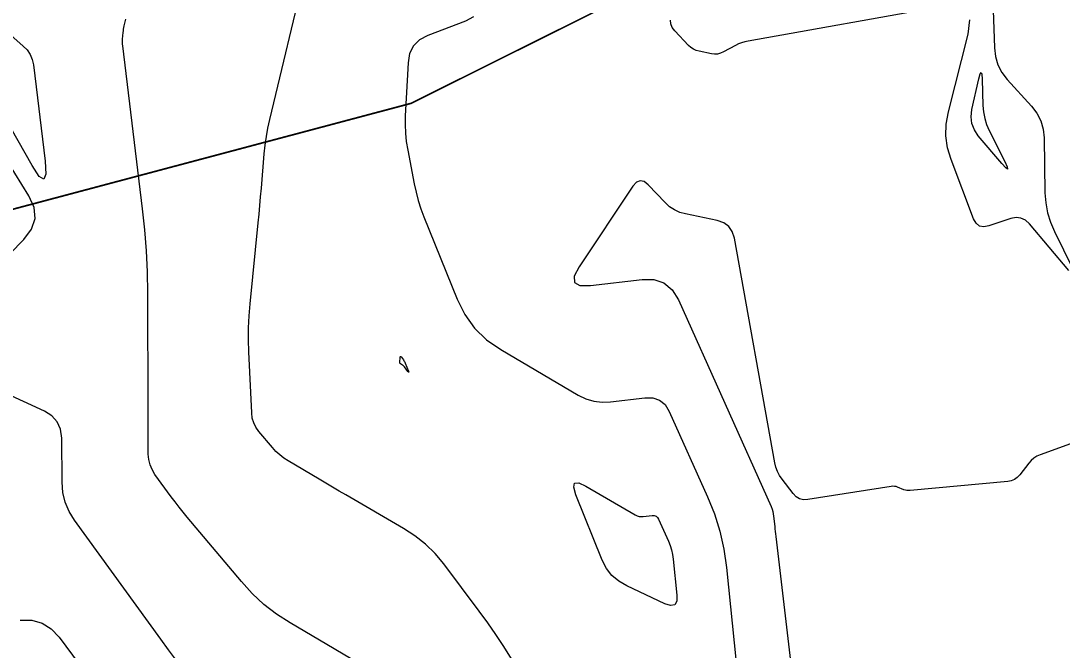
# Model space of a CAD drawing. Extents: x 1354696 to 1366163, y 660729 to 670380.
# Drawn here: x 1361316.8 to 1361435.4, y 664563.1 to 664634.7 of the extents above; entities that cross this region are included whole.
import ezdxf

# ---------------------------------------------------------------- set-up
doc = ezdxf.new("R2010")
doc.units = 0
doc.layers.add('R_Contours', color=7, linetype='Continuous')
doc.layers.add('R_Erosion', color=7, linetype='Continuous')

msp = doc.modelspace()

# ---------------------------------------------------------------- linework, layer by layer
at = {"layer": 'R_Contours'}
for points in [[(1361372.67, 664562.1), (1361371.81, 664563.5), (1361370.91, 664564.86), (1361369.97, 664566.21), (1361369.01, 664567.53), (1361364.97, 664572.9), (1361363.98, 664574.09), (1361362.89, 664575.16), (1361361.69, 664576.11), (1361360.4, 664576.95), (1361353.82, 664580.76), (1361353.06, 664581.2), (1361352.3, 664581.65), (1361351.54, 664582.09), (1361350.78, 664582.54), (1361347.26, 664584.62), (1361346.76, 664584.94), (1361346.3, 664585.3), (1361345.86, 664585.7), (1361345.46, 664586.14), (1361343.92, 664587.97), (1361343.58, 664588.45), (1361343.33, 664588.96), (1361343.17, 664589.5), (1361343.1, 664590.08), (1361342.78, 664597.05), (1361342.74, 664598.41), (1361342.75, 664599.77), (1361342.82, 664601.13), (1361342.93, 664602.49), (1361343.85, 664611.73), (1361343.94, 664612.71), (1361344.04, 664613.69), (1361344.12, 664614.67), (1361344.21, 664615.66), (1361344.54, 664619.59), (1361344.64, 664620.57), (1361344.78, 664621.54), (1361344.95, 664622.51), (1361345.16, 664623.47), (1361349.21, 664640.46)], [(1361427.38, 664640.24), (1361427.66, 664631.64), (1361427.78, 664630.64), (1361428.06, 664629.71), (1361428.51, 664628.85), (1361429.12, 664628.05), (1361431.9, 664624.99), (1361432.51, 664624.19), (1361432.95, 664623.32), (1361433.22, 664622.39), (1361433.32, 664621.39), (1361433.42, 664615.14), (1361433.5, 664613.99), (1361433.7, 664612.87), (1361434.03, 664611.79), (1361434.49, 664610.73), (1361436.57, 664606.58)], [(1361421.76, 664636.34), (1361399.61, 664632.42), (1361399.24, 664632.34), (1361398.88, 664632.23), (1361398.53, 664632.09), (1361398.18, 664631.92), (1361396.8, 664631.17), (1361396.48, 664631.02), (1361396.15, 664630.94), (1361395.81, 664630.92), (1361395.46, 664630.96), (1361394.05, 664631.25), (1361393.71, 664631.35), (1361393.4, 664631.49), (1361393.11, 664631.68), (1361392.85, 664631.92), (1361391.27, 664633.58), (1361390.99, 664633.95), (1361390.83, 664634.36), (1361390.8, 664634.79)], [(1361357.69, 664560.16), (1361347.48, 664566.19), (1361345.94, 664567.19), (1361344.5, 664568.3), (1361343.17, 664569.53), (1361341.93, 664570.89), (1361335.76, 664578.22), (1361335.29, 664578.79), (1361334.83, 664579.37), (1361334.38, 664579.95), (1361333.94, 664580.54), (1361332.09, 664583.09), (1361331.76, 664583.63), (1361331.53, 664584.19), (1361331.38, 664584.78), (1361331.33, 664585.41), (1361331.31, 664587.97), (1361331.31, 664588.61), (1361331.3, 664589.25), (1361331.3, 664589.89), (1361331.3, 664590.52), (1361331.27, 664603.72), (1361331.23, 664606.13), (1361331.12, 664608.53), (1361330.94, 664610.93), (1361330.68, 664613.33), (1361328.43, 664631.87), (1361328.41, 664632.06), (1361328.4, 664632.25), (1361328.4, 664632.44), (1361328.41, 664632.62), (1361328.48, 664633.38), (1361328.5, 664633.57), (1361328.52, 664633.76), (1361328.56, 664633.95), (1361328.6, 664634.13), (1361328.79, 664634.92)], [(1361368.34, 664635.18), (1361367.45, 664634.69), (1361363.16, 664633.05), (1361362.22, 664632.55), (1361361.52, 664631.86), (1361361.08, 664630.99), (1361360.9, 664629.94), (1361360.59, 664623.89), (1361360.57, 664622.92), (1361360.61, 664621.94), (1361360.7, 664620.97), (1361360.86, 664620.01), (1361361.6, 664616.16), (1361361.81, 664615.2), (1361362.06, 664614.26), (1361362.36, 664613.33), (1361362.7, 664612.42), (1361366.48, 664603.05), (1361367.36, 664601.29), (1361368.48, 664599.74), (1361369.84, 664598.41), (1361371.45, 664597.29), (1361380.28, 664592.11), (1361381.15, 664591.69), (1361382.05, 664591.42), (1361382.99, 664591.31), (1361383.95, 664591.35), (1361387.88, 664591.82), (1361388.79, 664591.81), (1361389.55, 664591.55), (1361390.18, 664591.03), (1361390.65, 664590.25), (1361395.01, 664580.54), (1361395.79, 664578.6), (1361396.41, 664576.61), (1361396.87, 664574.59), (1361397.16, 664572.51), (1361399.15, 664553.09)], [(1361436.12, 664606.28), (1361431.64, 664611.61), (1361431.19, 664612.03), (1361430.69, 664612.27), (1361430.14, 664612.33), (1361429.53, 664612.21), (1361427.02, 664611.37), (1361426.44, 664611.26), (1361425.96, 664611.36), (1361425.58, 664611.67), (1361425.29, 664612.19), (1361422.73, 664618.92), (1361422.33, 664620.26), (1361422.15, 664621.61), (1361422.18, 664622.97), (1361422.43, 664624.34), (1361424.69, 664633.18), (1361424.88, 664634.82)], [(1361314.95, 664633.74), (1361317.1, 664631.85), (1361317.54, 664631.4), (1361317.88, 664630.89), (1361318.11, 664630.33), (1361318.24, 664629.71), (1361319.57, 664618.74), (1361319.65, 664617.26), (1361319.44, 664616.68), (1361318.92, 664617.01), (1361318.1, 664618.26), (1361313.28, 664626.69)], [(1361310.73, 664603.3), (1361317.17, 664609.83), (1361318.05, 664610.99), (1361318.43, 664612.21), (1361318.33, 664613.48), (1361317.73, 664614.81), (1361311.31, 664625.11)], [(1361442.81, 664588.93), (1361432.88, 664585.31), (1361432.51, 664585.15), (1361432.16, 664584.93), (1361431.85, 664584.67), (1361431.57, 664584.36), (1361430.54, 664583.03), (1361430.26, 664582.73), (1361429.94, 664582.51), (1361429.58, 664582.36), (1361429.18, 664582.28), (1361418.08, 664581.25), (1361417.89, 664581.24), (1361417.71, 664581.26), (1361417.53, 664581.29), (1361417.35, 664581.35), (1361416.63, 664581.64), (1361416.46, 664581.7), (1361416.27, 664581.73), (1361416.09, 664581.74), (1361415.9, 664581.72), (1361406.43, 664580.23), (1361405.94, 664580.21), (1361405.49, 664580.31), (1361405.1, 664580.54), (1361404.76, 664580.9), (1361403.48, 664582.55), (1361403.18, 664582.98), (1361402.95, 664583.43), (1361402.77, 664583.91), (1361402.65, 664584.41), (1361398.06, 664609.99), (1361397.82, 664610.74), (1361397.42, 664611.32), (1361396.85, 664611.74), (1361396.1, 664611.99), (1361392.5, 664612.73), (1361391.84, 664612.91), (1361391.23, 664613.19), (1361390.67, 664613.56), (1361390.17, 664614.02), (1361388.24, 664616.04), (1361387.77, 664616.41), (1361387.32, 664616.51), (1361386.9, 664616.34), (1361386.5, 664615.89), (1361380.37, 664606.7), (1361379.83, 664605.64), (1361379.87, 664604.94), (1361380.48, 664604.59), (1361381.66, 664604.59), (1361387.54, 664605.29), (1361388.9, 664605.28), (1361390.04, 664604.88), (1361390.97, 664604.11), (1361391.68, 664602.95), (1361402.24, 664579.42), (1361402.35, 664579.15), (1361402.43, 664578.88), (1361402.49, 664578.6), (1361402.53, 664578.32), (1361402.65, 664577.17), (1361402.68, 664576.88), (1361402.71, 664576.6), (1361402.75, 664576.31), (1361402.78, 664576.02), (1361406.27, 664546.35)], [(1361334.53, 664561.91), (1361333.64, 664563.13), (1361332.75, 664564.35), (1361322.93, 664577.88), (1361322.31, 664578.88), (1361321.87, 664579.93), (1361321.6, 664581.04), (1361321.51, 664582.2), (1361321.47, 664587.22), (1361321.34, 664588.22), (1361320.97, 664589.06), (1361320.36, 664589.74), (1361319.51, 664590.27), (1361314.74, 664592.48)], [(1361316.74, 664566.48), (1361318.06, 664566.49), (1361319.24, 664566.17), (1361320.28, 664565.53), (1361321.19, 664564.57), (1361331.06, 664551.26)]]:
    msp.add_lwpolyline(points, dxfattribs=at)
for points in [[(1361429.13, 664618.09), (1361429.16, 664617.84), (1361428.95, 664617.97), (1361428.49, 664618.48), (1361425.83, 664621.64), (1361425.38, 664622.31), (1361425.1, 664623.03), (1361425.02, 664623.8), (1361425.11, 664624.61), (1361425.9, 664628.13), (1361426.05, 664628.68), (1361426.16, 664628.85), (1361426.23, 664628.66), (1361426.27, 664628.09), (1361426.36, 664625.08), (1361426.42, 664624.34), (1361426.56, 664623.61), (1361426.78, 664622.91), (1361427.08, 664622.23), (1361428.84, 664618.71)], [(1361360.44, 664595.4), (1361360.4, 664595.45), (1361360.34, 664595.49), (1361360.29, 664595.52), (1361360.06, 664595.66), (1361360.01, 664595.69), (1361359.97, 664595.74), (1361359.96, 664595.79), (1361359.96, 664595.86), (1361360.01, 664596.41), (1361360.02, 664596.49), (1361360.05, 664596.52), (1361360.09, 664596.51), (1361360.15, 664596.45), (1361360.38, 664596.12), (1361360.44, 664596.03), (1361360.49, 664595.95), (1361360.53, 664595.86), (1361360.58, 664595.76), (1361360.94, 664594.85), (1361360.98, 664594.76), (1361360.98, 664594.72), (1361360.95, 664594.74), (1361360.88, 664594.82), (1361360.48, 664595.35)], [(1361391.5, 664568.66), (1361391.26, 664568.26), (1361390.8, 664568.16), (1361390.13, 664568.37), (1361385.8, 664570.39), (1361384.89, 664570.92), (1361384.12, 664571.58), (1361383.5, 664572.38), (1361383.02, 664573.32), (1361380.01, 664580.78), (1361379.76, 664581.65), (1361379.86, 664582.11), (1361380.33, 664582.14), (1361381.15, 664581.76), (1361386.75, 664578.48), (1361386.97, 664578.37), (1361387.2, 664578.3), (1361387.45, 664578.28), (1361387.69, 664578.29), (1361388.71, 664578.41), (1361388.94, 664578.41), (1361389.14, 664578.34), (1361389.3, 664578.2), (1361389.42, 664578), (1361390.55, 664575.5), (1361390.75, 664575), (1361390.91, 664574.49), (1361391.02, 664573.96), (1361391.1, 664573.43), (1361391.52, 664569.36)]]:
    msp.add_lwpolyline(points, close=True, dxfattribs=at)
at = {"layer": 'R_Erosion'}
for p, q in [((1361361.25, 664625.31), (1361517.88, 664703.54)), ((1361383.72, 664636.55), (1361361.25, 664625.33)), ((1361361.25, 664625.33), (1361140.56, 664566.69)), ((1361140.56, 664566.68), (1361361.25, 664625.31))]:
    msp.add_line(p, q, dxfattribs=at)

doc.saveas('drawing.dxf')
